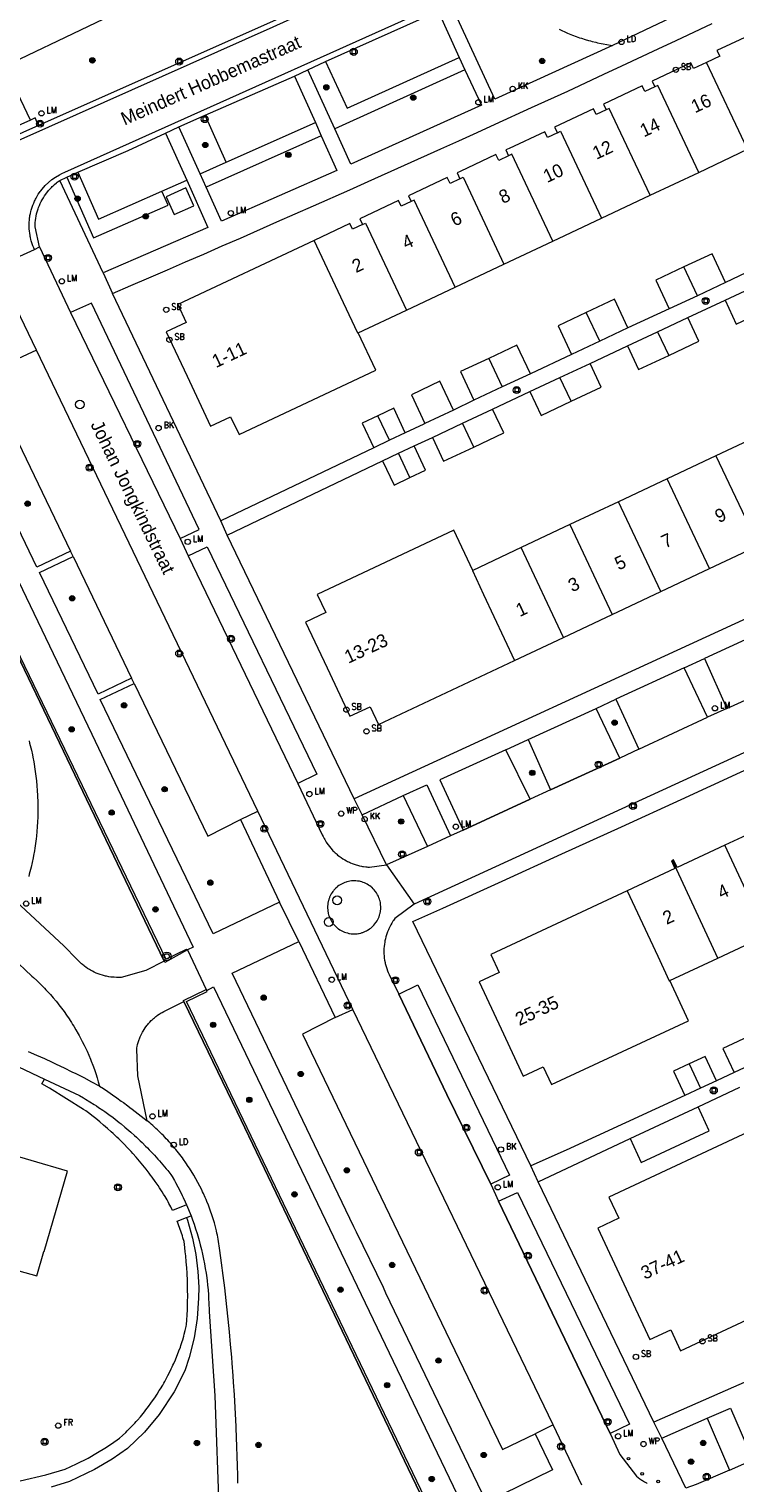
# Model space of a CAD drawing. Header units: metres. Extents: x 138165 to 154469, y 480134 to 494189.
# Tile 738 of 1056: x 145726 to 145793, y 487991 to 488129. Entities that reach past the tile are written whole.
import ezdxf

# ---------------------------------------------------------------- set-up
doc = ezdxf.new("R2010")
doc.units = ezdxf.units.M
doc.header["$LTSCALE"] = 0.001
doc.header["$MEASUREMENT"] = 0
for name, color, linetype, lineweight in [('Level 5', 7, 'Continuous', 0), ('TOP-L-terrein hoogteverschil grondkering', 7, 'Continuous', 0), ('TOP-L-topo objecten punt', 7, 'Continuous', 0), ('TOP-L-topo objecten vlak', 7, 'Continuous', 0), ('TOP-L-verharding molgoot', 7, 'Continuous', 0), ('TOP-T-topo huisnummering naamgeving', 7, 'Continuous', 0)]:
    doc.layers.add(name, color=color, linetype=linetype, lineweight=lineweight)
doc.styles.add('Style-INTL_ISO', font='INTL_ISO.shx')
doc.styles.add('Style-STANDARD', font='STANDARD.shx')

# ---------------------------------------------------------------- blocks, each defined once
blk = doc.blocks.new('24')
at = {"layer": 'TOP-L-topo objecten punt', "color": 7, "linetype": 'Continuous', "lineweight": 0}
for radius in [0.025, 0.0182, 0.0115, 0.005]:
    blk.add_circle((0, 0), radius, dxfattribs=at)
blk = doc.blocks.new('306')
at = {"layer": 'TOP-L-topo objecten punt', "color": 7, "linetype": 'Continuous', "lineweight": 0}
blk.add_circle((0, 0), 0.025, dxfattribs=at)
at = {"layer": 'TOP-L-topo objecten punt', "color": 7, "linetype": 'Continuous', "lineweight": 0, "style": 'Style-STANDARD'}
blk.add_text('FR', height=0.06, dxfattribs=at).set_placement((0.0483, 0))
blk = doc.blocks.new('39')
at = {"layer": 'TOP-L-topo objecten punt', "color": 7, "linetype": 'Continuous', "lineweight": 0}
for p, q in [((0.0175, 0.0175), (-0.0175, 0.0175)), ((-0.0175, 0.0175), (-0.0175, -0.0175)), ((0.0175, 0.0175), (0.0175, -0.0175)), ((0.0175, -0.0175), (-0.0175, -0.0175))]:
    blk.add_line(p, q, dxfattribs=at)
blk.add_circle((0, 0), 0.0332, dxfattribs=at)
blk = doc.blocks.new('72')
at = {"layer": 'TOP-L-topo objecten punt', "color": 7, "linetype": 'Continuous', "lineweight": 0}
blk.add_circle((0, 0), 0.025, dxfattribs=at)
at = {"layer": 'TOP-L-topo objecten punt', "color": 7, "linetype": 'Continuous', "lineweight": 0, "style": 'Style-STANDARD'}
blk.add_text('BK', height=0.06, dxfattribs=at).set_placement((0.0483, 0))
blk = doc.blocks.new('*U13')
at = {"layer": 'Level 5', "color": 7, "linetype": 'Continuous', "lineweight": 0}
blk.add_circle((0, 0), 0.0415, dxfattribs=at)
blk = doc.blocks.new('150')
at = {"layer": 'Level 5', "color": 7, "linetype": 'Continuous', "lineweight": 0}
blk.add_blockref('*U13', (0, 0), dxfattribs=at)
blk = doc.blocks.new('121')
at = {"layer": 'TOP-L-topo objecten punt', "color": 7, "linetype": 'Continuous', "lineweight": 0}
blk.add_circle((0, 0), 0.025, dxfattribs=at)
at = {"layer": 'TOP-L-topo objecten punt', "color": 7, "linetype": 'Continuous', "lineweight": 0, "style": 'Style-STANDARD'}
blk.add_text('LD', height=0.06, dxfattribs=at).set_placement((0.0483, 0))
blk = doc.blocks.new('73')
at = {"layer": 'TOP-L-topo objecten punt', "color": 7, "linetype": 'Continuous', "lineweight": 0}
blk.add_circle((0, 0), 0.025, dxfattribs=at)
at = {"layer": 'TOP-L-topo objecten punt', "color": 7, "linetype": 'Continuous', "lineweight": 0, "style": 'Style-STANDARD'}
blk.add_text('WP', height=0.06, dxfattribs=at).set_placement((0.0483, 0))
blk = doc.blocks.new('16')
at = {"layer": 'TOP-L-topo objecten punt', "color": 7, "linetype": 'Continuous', "lineweight": 0}
blk.add_circle((0, 0), 0.025, dxfattribs=at)
at = {"layer": 'TOP-L-topo objecten punt', "color": 7, "linetype": 'Continuous', "lineweight": 0, "style": 'Style-STANDARD'}
blk.add_text('LM', height=0.06, dxfattribs=at).set_placement((0.0483, 0))
blk = doc.blocks.new('10')
at = {"layer": 'TOP-L-topo objecten punt', "linetype": 'Continuous', "lineweight": 0}
blk.add_circle((0, 0), 0.0125, dxfattribs=at)
blk = doc.blocks.new('119')
at = {"layer": 'TOP-L-topo objecten punt', "color": 7, "linetype": 'Continuous', "lineweight": 0}
blk.add_circle((0, 0), 0.025, dxfattribs=at)
at = {"layer": 'TOP-L-topo objecten punt', "color": 7, "linetype": 'Continuous', "lineweight": 0, "style": 'Style-STANDARD'}
blk.add_text('KK', height=0.06, dxfattribs=at).set_placement((0.0483, 0))
blk = doc.blocks.new('175')
at = {"layer": 'TOP-L-topo objecten punt', "color": 7, "linetype": 'Continuous', "lineweight": 0}
blk.add_circle((0, 0), 0.025, dxfattribs=at)
at = {"layer": 'TOP-L-topo objecten punt', "color": 7, "linetype": 'Continuous', "lineweight": 0, "style": 'Style-STANDARD'}
blk.add_text('SB', height=0.06, dxfattribs=at).set_placement((0.0483, 0))
blk = doc.blocks.new('27')
at = {"layer": 'TOP-L-topo objecten punt', "color": 7, "linetype": 'Continuous', "lineweight": 0}
for radius in [0.0415, 0.025]:
    blk.add_circle((0, 0), radius, dxfattribs=at)

msp = doc.modelspace()

# ---------------------------------------------------------------- linework, layer by layer
at = {"layer": 'TOP-L-terrein hoogteverschil grondkering', "flags": 128}
for points in [[(145709.03, 488103.59), (145709.22, 488103.67), (145725.14, 488070.47), (145739.33, 488041), (145741.29, 488041.94), (145741.37, 488041.86)], [(145739.18, 488040.79), (145709.03, 488103.59)], [(145741.02, 488036.99), (145740.99, 488037.08), (145743.13, 488038.12)], [(145767.06, 487988.35), (145766.99, 487988.49), (145765, 487987.57), (145741.27, 488036.98), (145743.23, 488037.94), (145743.2, 488038.03)], [(145743.13, 488038.12), (145743.2, 488038.03)], [(145741.02, 488036.99), (145746.08, 488026.55), (145764.85, 487987.38)]]:
    msp.add_lwpolyline(points, dxfattribs=at)
at = {"layer": 'TOP-L-topo objecten vlak', "flags": 128}
for points in [[(145726.5, 488120.42), (145724.08, 488125.53), (145747.84, 488136.91)], [(145726.89, 488108.19), (145726.83, 488108.32), (145726.75, 488108.51), (145726.68, 488108.71), (145726.61, 488108.91), (145726.58, 488109.01), (145726.56, 488109.11), (145726.51, 488109.31), (145726.49, 488109.41), (145726.47, 488109.51), (145726.44, 488109.72), (145726.41, 488109.92), (145726.4, 488110.13), (145726.39, 488110.34), (145726.39, 488110.45), (145726.39, 488110.55), (145726.39, 488110.76), (145726.41, 488110.96), (145726.42, 488111.07), (145726.43, 488111.17), (145726.45, 488111.27), (145726.46, 488111.38), (145726.5, 488111.58), (145726.55, 488111.78), (145726.58, 488111.89), (145726.64, 488112.09), (145726.67, 488112.18), (145726.74, 488112.38), (145726.82, 488112.57), (145726.9, 488112.76), (145726.95, 488112.86), (145726.99, 488112.95), (145727.04, 488113.04), (145727.14, 488113.22), (145727.25, 488113.4), (145727.37, 488113.57), (145727.43, 488113.66), (145727.49, 488113.74), (145727.62, 488113.9), (145727.9, 488114.22), (145728.22, 488114.52), (145728.54, 488114.79), (145728.87, 488115.02), (145729.26, 488115.26), (145729.49, 488115.38), (145729.76, 488115.5), (145772.96, 488134.92)], [(145781.6, 488127.5), (145770.48, 488122.41), (145766.34, 488131.35)], [(145750.91, 488130.43), (145727.28, 488119.91)], [(145754.45, 488125.97), (145765.1, 488130.73)], [(145765.1, 488130.73), (145767.1, 488126.35)], [(145787.66, 488130.35), (145781.6, 488127.5)], [(145749.47, 488129.22), (145704.34, 488109.13)], [(145734.27, 488104.01), (145736, 488104.76), (145737.73, 488105.5), (145739.47, 488106.25), (145741.2, 488107), (145742.93, 488107.75), (145744.66, 488108.51), (145746.39, 488109.26), (145749.85, 488110.78), (145753.3, 488112.31), (145756.75, 488113.84), (145758.47, 488114.61), (145761.92, 488116.15), (145765.36, 488117.7), (145767.08, 488118.48), (145768.79, 488119.26), (145770.51, 488120.04), (145773.95, 488121.61), (145777.38, 488123.18), (145780.8, 488124.77), (145782.51, 488125.56), (145785.93, 488127.16), (145787.64, 488127.96), (145791.06, 488129.56)], [(145776.55, 488129.05), (145776.87, 488128.89), (145777.03, 488128.82), (145777.35, 488128.67), (145777.68, 488128.53), (145777.84, 488128.47), (145778.17, 488128.34), (145778.5, 488128.22), (145778.67, 488128.17), (145779.01, 488128.06), (145779.35, 488127.96), (145779.52, 488127.92), (145779.69, 488127.87), (145780.03, 488127.79), (145780.2, 488127.75), (145780.55, 488127.68), (145780.72, 488127.64), (145781.07, 488127.58), (145781.42, 488127.53), (145781.6, 488127.5)], [(145795.57, 488128.26), (145795.31, 488128.81), (145794.95, 488128.64), (145791.5, 488127.01), (145791.76, 488126.47), (145790.52, 488125.89)], [(145752.78, 488125.19), (145754.45, 488125.97)], [(145754.45, 488125.97), (145756.48, 488121.56), (145767.1, 488126.35)], [(145767.1, 488126.35), (145767.64, 488125.19)], [(145790.52, 488125.89), (145789.29, 488125.31), (145789.04, 488125.85), (145785.36, 488124.12), (145785.61, 488123.57)], [(145794.4, 488117.66), (145790.52, 488125.89)], [(145743.05, 488120.89), (145751.52, 488124.59)], [(145751.52, 488124.59), (145752.78, 488125.19)], [(145751.52, 488124.59), (145753.48, 488120.2)], [(145755.32, 488119.59), (145752.78, 488125.19)], [(145767.64, 488125.19), (145755.32, 488119.59)], [(145767.64, 488125.19), (145769.22, 488121.84), (145756.83, 488116.24), (145755.32, 488119.59)], [(145785.61, 488123.57), (145784.68, 488123.13), (145784.42, 488123.68), (145780.75, 488121.94), (145781, 488121.4)], [(145789.79, 488115.48), (145785.91, 488123.71), (145785.61, 488123.57)], [(145726.5, 488120.42), (145703.73, 488110.3)], [(145727.28, 488119.91), (145726.97, 488120.64), (145726.5, 488120.42)], [(145740.55, 488119.79), (145743.05, 488120.89)], [(145745.05, 488116.45), (145743.05, 488120.89)], [(145781, 488121.4), (145780.07, 488120.96), (145779.81, 488121.5), (145776.13, 488119.77), (145776.39, 488119.23)], [(145785.18, 488113.31), (145781.3, 488121.54), (145781, 488121.4)], [(145727.28, 488119.91), (145704.09, 488109.57)], [(145731, 488115.5), (145735.75, 488117.56), (145739.31, 488119.19)], [(145739.31, 488119.19), (145740.55, 488119.79)], [(145739.31, 488119.19), (145741.31, 488114.73)], [(145742.57, 488115.34), (145740.55, 488119.79)], [(145754.04, 488118.95), (145743.14, 488114.09)], [(145754.04, 488118.95), (145755.53, 488115.66), (145744.61, 488110.86), (145743.14, 488114.09)], [(145745.05, 488116.45), (145753.48, 488120.2)], [(145753.48, 488120.2), (145754.04, 488118.95)], [(145776.39, 488119.23), (145775.45, 488118.79), (145775.2, 488119.33), (145771.82, 488117.74), (145771.52, 488117.6), (145771.77, 488117.05)], [(145776.39, 488119.23), (145776.68, 488119.37), (145780.56, 488111.13)], [(145789.79, 488115.48), (145794.4, 488117.66)], [(145742.57, 488115.34), (145745.05, 488116.45)], [(145771.77, 488117.05), (145770.84, 488116.61), (145770.58, 488117.16), (145767.2, 488115.56), (145766.9, 488115.42), (145767.16, 488114.88)], [(145775.95, 488108.96), (145772.07, 488117.19), (145771.77, 488117.05)], [(145729.3, 488114.72), (145729.95, 488115.02)], [(145729.95, 488115.02), (145731, 488115.5)], [(145729.95, 488115.02), (145732.47, 488109.28), (145739.54, 488112.38), (145738.96, 488113.69)], [(145731, 488115.5), (145732.95, 488111.05), (145738.96, 488113.69)], [(145743.14, 488114.09), (145742.57, 488115.34)], [(145767.16, 488114.88), (145766.23, 488114.44), (145765.97, 488114.98), (145762.29, 488113.25), (145762.55, 488112.71)], [(145767.16, 488114.88), (145767.46, 488115.02), (145771.34, 488106.79)], [(145785.18, 488113.31), (145789.79, 488115.48)], [(145727.37, 488108.43), (145726.94, 488110.31), (145726.94, 488110.51), (145726.95, 488110.62), (145726.96, 488110.72), (145726.98, 488110.93), (145727.01, 488111.13), (145727.05, 488111.34), (145727.09, 488111.54), (145727.15, 488111.74), (145727.18, 488111.84), (145727.24, 488112.04), (145727.28, 488112.14), (145727.35, 488112.33), (145727.44, 488112.52), (145727.53, 488112.71), (145727.63, 488112.89), (145727.73, 488113.07), (145727.84, 488113.25), (145727.96, 488113.42), (145728.02, 488113.51), (145728.15, 488113.67), (145728.22, 488113.75), (145728.29, 488113.83), (145728.36, 488113.91), (145728.5, 488114.06), (145728.57, 488114.13), (145728.65, 488114.2), (145728.73, 488114.27), (145728.8, 488114.34), (145728.96, 488114.48), (145729.04, 488114.54), (145729.13, 488114.6), (145729.3, 488114.72)], [(145733.39, 488105.96), (145729.3, 488114.72)], [(145741.31, 488114.73), (145743.31, 488110.26), (145733.39, 488105.96)], [(145738.96, 488113.69), (145741.31, 488114.73)], [(145739.35, 488113.17), (145740.1, 488111.48), (145741.98, 488112.31), (145741.23, 488114), (145739.35, 488113.17)], [(145762.55, 488112.71), (145761.61, 488112.27), (145761.36, 488112.81), (145757.68, 488111.07), (145757.93, 488110.53)], [(145766.72, 488104.61), (145762.84, 488112.84), (145762.55, 488112.71)], [(145780.56, 488111.13), (145785.18, 488113.31)], [(145757.93, 488110.53), (145758.23, 488110.67), (145762.11, 488102.44)], [(145775.95, 488108.96), (145780.56, 488111.13)], [(145757.93, 488110.53), (145757, 488110.09), (145756.74, 488110.63), (145753.36, 488109.04)], [(145723.77, 488106.76), (145726.89, 488108.19)], [(145726.89, 488108.19), (145727.37, 488108.43)], [(145727.37, 488108.43), (145730.3, 488102.22)], [(145753.36, 488109.04), (145740.46, 488102.96), (145741.26, 488101.27), (145739.36, 488100.38), (145741.33, 488096.2), (145743.57, 488091.46), (145745.46, 488092.35), (145746.26, 488090.66), (145759.2, 488096.76), (145757.54, 488100.29)], [(145757.54, 488100.29), (145757.5, 488100.27), (145756.15, 488103.13), (145753.36, 488109.04)], [(145771.34, 488106.79), (145775.95, 488108.96)], [(145727.07, 488098.65), (145723.25, 488106.55)], [(145766.72, 488104.61), (145771.34, 488106.79)], [(145792.32, 488105.06), (145791.05, 488107.77), (145788.38, 488106.52)], [(145796.21, 488106.9), (145792.32, 488105.06)], [(145730.31, 488079.62), (145727.12, 488078.11), (145713.8, 488105.83)], [(145733.39, 488105.96), (145734.27, 488104.01)], [(145788.38, 488106.52), (145785.7, 488105.26), (145786.98, 488102.55)], [(145789.65, 488103.8), (145788.38, 488106.52)], [(145711.85, 488104.96), (145732.33, 488062.28), (145741.9, 488042.13), (145741.37, 488041.86)], [(145744.53, 488082.48), (145734.27, 488104.01)], [(145762.11, 488102.44), (145766.72, 488104.61)], [(145789.65, 488103.8), (145786.98, 488102.55)], [(145792.32, 488105.06), (145789.65, 488103.8)], [(145792.27, 488103.37), (145795.12, 488104.71)], [(145709.01, 488103.66), (145709.03, 488103.59), (145739.18, 488040.79)], [(145740.67, 488080.8), (145742.48, 488081.66), (145732.3, 488103.09), (145730.3, 488102.22)], [(145856.38, 488102.7), (145853.05, 488101.07), (145848.88, 488099.04), (145846.79, 488098.02), (145844.7, 488097.01), (145840.52, 488094.99), (145836.35, 488092.98), (145832.16, 488090.98), (145830.07, 488089.98), (145825.88, 488087.98), (145823.78, 488086.99), (145819.59, 488085.01), (145815.39, 488083.03), (145813.29, 488082.05), (145809.09, 488080.08), (145804.88, 488078.12), (145802.78, 488077.15), (145798.57, 488075.2), (145794.35, 488073.26), (145757.14, 488056.16)], [(145757.54, 488100.29), (145762.11, 488102.44)], [(145783.08, 488100.75), (145781.8, 488103.47), (145779.13, 488102.21)], [(145786.98, 488102.55), (145783.08, 488100.75)], [(145788.73, 488101.73), (145792.27, 488103.37)], [(145792.27, 488103.37), (145793.33, 488101.11), (145796.18, 488102.45)], [(145730.3, 488102.22), (145740.67, 488080.8)], [(145779.13, 488102.21), (145776.46, 488100.96), (145777.73, 488098.24)], [(145780.4, 488099.5), (145779.13, 488102.21)], [(145785.88, 488100.39), (145788.73, 488101.73)], [(145786.94, 488098.15), (145789.79, 488099.49), (145788.73, 488101.73)], [(145783.08, 488100.75), (145780.4, 488099.5)], [(145783.03, 488099.05), (145785.88, 488100.39)], [(145785.88, 488100.39), (145786.94, 488098.15)], [(145727.07, 488098.65), (145725.33, 488097.84)], [(145748.03, 488055), (145727.07, 488098.65)], [(145773.85, 488096.39), (145772.57, 488099.13), (145769.9, 488097.87)], [(145780.4, 488099.5), (145777.73, 488098.24)], [(145779.5, 488097.39), (145783.03, 488099.05)], [(145783.03, 488099.05), (145784.08, 488096.81), (145786.94, 488098.15)], [(145769.9, 488097.87), (145767.23, 488096.62), (145768.5, 488093.9)], [(145769.9, 488097.87), (145771.17, 488095.16)], [(145777.73, 488098.24), (145773.85, 488096.39)], [(145776.64, 488096.06), (145779.5, 488097.39)], [(145777.7, 488093.81), (145780.55, 488095.15), (145779.5, 488097.39)], [(145723.17, 488096.76), (145722.25, 488096.3), (145730.31, 488079.62)], [(145766.57, 488092.97), (145765.28, 488095.7), (145762.57, 488094.43), (145763.85, 488091.69)], [(145773.85, 488096.39), (145771.17, 488095.16)], [(145773.79, 488094.73), (145776.64, 488096.06)], [(145777.7, 488093.81), (145776.64, 488096.06)], [(145771.17, 488095.16), (145768.5, 488093.9)], [(145770.26, 488093.06), (145773.79, 488094.73)], [(145773.79, 488094.73), (145774.85, 488092.47), (145777.7, 488093.81)], [(145761.99, 488090.83), (145760.91, 488093.14), (145759.41, 488092.44)], [(145766.57, 488092.97), (145763.85, 488091.69)], [(145768.5, 488093.9), (145766.57, 488092.97)], [(145767.41, 488091.72), (145770.26, 488093.06)], [(145768.47, 488089.47), (145771.32, 488090.81), (145770.26, 488093.06)], [(145759.41, 488092.44), (145757.92, 488091.74), (145759.01, 488089.41)], [(145760.5, 488090.12), (145759.41, 488092.44)], [(145763.85, 488091.69), (145763.76, 488091.65), (145761.99, 488090.83)], [(145764.56, 488090.39), (145767.41, 488091.72)], [(145768.47, 488089.47), (145767.41, 488091.72)], [(145760.5, 488090.12), (145759.01, 488089.41)], [(145761.99, 488090.83), (145760.5, 488090.12)], [(145762.84, 488089.58), (145764.56, 488090.39)], [(145764.56, 488090.39), (145765.62, 488088.13), (145768.47, 488089.47)], [(145796.02, 488090.83), (145791.41, 488088.65)], [(145759.01, 488089.41), (145744.53, 488082.48)], [(145759.85, 488088.18), (145761.35, 488088.88)], [(145761.35, 488088.88), (145762.84, 488089.58)], [(145762.43, 488086.58), (145761.35, 488088.88)], [(145762.43, 488086.58), (145763.92, 488087.28), (145762.84, 488089.58)], [(145791.41, 488088.65), (145786.8, 488086.48)], [(145791.41, 488088.65), (145795.42, 488080.15)], [(145745.14, 488081.14), (145759.85, 488088.18)], [(145759.85, 488088.18), (145760.93, 488085.88), (145762.43, 488086.58)], [(145853.02, 488088.27), (145850.57, 488087.09), (145845.94, 488084.86), (145843.63, 488083.76), (145838.99, 488081.54), (145836.68, 488080.44), (145832.04, 488078.23), (145829.72, 488077.14), (145825.07, 488074.94), (145820.42, 488072.76), (145815.77, 488070.58), (145811.12, 488068.41), (145806.46, 488066.25), (145799.47, 488063.02), (145797.14, 488061.94), (145762.84, 488046.2)], [(145786.8, 488086.48), (145782.18, 488084.3)], [(145790.8, 488077.97), (145786.8, 488086.48)], [(145773.87, 488021.41), (145762.72, 488044.55), (145765.54, 488045.82), (145771.18, 488048.38), (145776.83, 488050.95), (145782.46, 488053.53), (145788.1, 488056.11), (145790.91, 488057.4), (145793.73, 488058.7), (145799.36, 488061.29), (145804.98, 488063.9), (145810.6, 488066.51), (145816.22, 488069.13), (145819.02, 488070.44), (145825.21, 488073.34), (145850.17, 488085.27)], [(145782.18, 488084.3), (145777.57, 488082.13)], [(145786.19, 488075.8), (145782.18, 488084.3)], [(145745.14, 488081.14), (145744.53, 488082.48)], [(145777.57, 488082.13), (145772.96, 488079.95)], [(145777.57, 488082.13), (145781.58, 488073.63)], [(145740.67, 488080.8), (145741.43, 488079.18)], [(145757.14, 488056.16), (145745.14, 488081.14)], [(145768.39, 488077.8), (145766.6, 488081.6), (145753.66, 488075.5), (145754.46, 488073.81), (145752.56, 488072.91), (145754.61, 488068.56), (145756.76, 488063.99), (145758.66, 488064.89), (145759.46, 488063.2), (145772.35, 488069.28)], [(145736.08, 488067.6), (145732.91, 488066.09), (145727.37, 488077.61), (145730.55, 488079.1)], [(145730.55, 488079.1), (145730.31, 488079.62)], [(145730.55, 488079.1), (145736.08, 488067.6)], [(145741.43, 488079.18), (145743.24, 488080.04), (145753.62, 488058.5), (145751.83, 488057.63)], [(145741.43, 488079.18), (145751.83, 488057.63)], [(145772.96, 488079.95), (145768.39, 488077.8)], [(145776.97, 488071.45), (145772.96, 488079.95)], [(145790.8, 488077.97), (145795.42, 488080.15)], [(145768.39, 488077.8), (145768.35, 488077.78), (145769.41, 488075.52), (145772.35, 488069.28)], [(145786.19, 488075.8), (145790.8, 488077.97)], [(145781.58, 488073.63), (145786.19, 488075.8)], [(145776.97, 488071.45), (145781.58, 488073.63)], [(145798.9, 488073.39), (145790.32, 488069.44)], [(145772.35, 488069.28), (145776.97, 488071.45)], [(145788.41, 488068.56), (145790.32, 488069.44)], [(145790.32, 488069.44), (145792.44, 488064.72)], [(145788.41, 488068.56), (145781.94, 488065.59)], [(145790.61, 488063.89), (145788.41, 488068.56)], [(145792.44, 488064.72), (145801.06, 488068.63)], [(145750.08, 488046.4), (145743.81, 488043.39), (145733.11, 488065.57), (145736.34, 488067.08)], [(145736.34, 488067.08), (145736.08, 488067.6)], [(145736.34, 488067.08), (145743.29, 488052.63), (145746.38, 488054.2)], [(145780.08, 488064.73), (145781.94, 488065.59)], [(145781.94, 488065.59), (145784.12, 488060.86)], [(145773.63, 488061.8), (145780.08, 488064.73)], [(145782.3, 488060.02), (145780.08, 488064.73)], [(145784.12, 488060.86), (145790.61, 488063.89)], [(145792.44, 488064.72), (145790.61, 488063.89)], [(145726.38, 488061.67), (145726.43, 488061.45), (145726.49, 488061.22), (145726.6, 488060.78), (145726.69, 488060.34), (145726.74, 488060.11), (145726.82, 488059.67), (145726.86, 488059.44), (145726.93, 488058.99), (145727, 488058.54), (145727.03, 488058.31), (145727.08, 488057.86), (145727.12, 488057.41), (145727.16, 488056.95), (145727.18, 488056.5), (145727.19, 488056.27), (145727.2, 488056.04), (145727.21, 488055.58), (145727.21, 488055.13), (145727.21, 488054.89), (145727.2, 488054.44), (145727.18, 488053.99), (145727.15, 488053.53), (145727.11, 488053.08), (145727.07, 488052.63), (145727.04, 488052.39), (145726.98, 488051.94), (145726.92, 488051.49), (145726.88, 488051.26), (145726.8, 488050.82), (145726.76, 488050.59), (145726.67, 488050.15), (145726.57, 488049.7), (145726.52, 488049.48), (145726.4, 488049.04), (145726.35, 488048.82)], [(145771.53, 488060.81), (145773.63, 488061.8)], [(145773.63, 488061.8), (145775.73, 488057.02)], [(145771.53, 488060.81), (145765.26, 488057.96), (145767.46, 488053.19)], [(145773.83, 488056.15), (145771.53, 488060.81)], [(145782.3, 488060.02), (145775.73, 488057.02)], [(145784.12, 488060.86), (145782.3, 488060.02)], [(145751.83, 488057.63), (145754.14, 488052.77), (145754.23, 488052.59), (145754.32, 488052.41), (145754.37, 488052.32), (145754.47, 488052.14), (145754.52, 488052.06), (145754.58, 488051.97), (145754.69, 488051.81), (145754.82, 488051.65), (145754.94, 488051.49), (145755.08, 488051.34), (145755.15, 488051.26), (145755.22, 488051.19), (145755.29, 488051.12), (145755.36, 488051.05), (145755.44, 488050.98), (145755.51, 488050.92), (145755.59, 488050.85), (145755.75, 488050.73), (145755.83, 488050.67), (145755.91, 488050.61), (145756.08, 488050.5), (145756.26, 488050.39), (145756.43, 488050.29), (145756.52, 488050.25), (145756.7, 488050.16), (145756.8, 488050.12), (145756.98, 488050.04), (145757.17, 488049.97), (145757.36, 488049.91), (145757.46, 488049.89), (145757.66, 488049.83), (145757.86, 488049.79), (145757.95, 488049.77), (145758.05, 488049.76), (145758.25, 488049.73), (145758.35, 488049.72), (145758.45, 488049.71), (145758.61, 488049.7), (145760.21, 488049.92)], [(145761.81, 488056.49), (145764.03, 488057.49), (145766.27, 488052.68)], [(145775.73, 488057.02), (145773.83, 488056.15)], [(145757.9, 488054.67), (145757.14, 488056.16)], [(145757.9, 488054.67), (145761.81, 488056.49)], [(145761.81, 488056.49), (145764.1, 488051.67)], [(145773.83, 488056.15), (145767.46, 488053.19)], [(145746.38, 488054.2), (145748.03, 488055)], [(145757.04, 488036.23), (145748.03, 488055)], [(145760.21, 488049.92), (145757.9, 488054.67)], [(145796.54, 488054.66), (145796.43, 488054.61), (145796.77, 488053.88), (145792.25, 488051.77)], [(145746.38, 488054.2), (145750.08, 488046.4)], [(145767.46, 488053.19), (145766.27, 488052.68)], [(145764.1, 488051.67), (145760.21, 488049.92)], [(145766.27, 488052.68), (145764.1, 488051.67)], [(145792.25, 488051.77), (145787.73, 488049.67), (145787.39, 488050.39), (145787.29, 488050.34)], [(145796.23, 488043.26), (145792.25, 488051.77)], [(145787.29, 488050.34), (145787.19, 488050.29), (145787.52, 488049.57), (145783.01, 488047.46)], [(145791.6, 488041.1), (145787.29, 488050.34)], [(145760.21, 488049.92), (145762.84, 488046.2)], [(145756.72, 488043.42), (145756.86, 488043.4), (145756.93, 488043.39), (145757, 488043.39), (145757.14, 488043.38), (145757.21, 488043.39), (145757.36, 488043.39), (145757.43, 488043.4), (145757.57, 488043.42), (145757.64, 488043.43), (145757.78, 488043.46), (145757.91, 488043.5), (145757.98, 488043.52), (145758.11, 488043.57), (145758.24, 488043.63), (145758.31, 488043.66), (145758.43, 488043.73), (145758.49, 488043.77), (145758.61, 488043.85), (145758.72, 488043.93), (145758.83, 488044.02), (145758.88, 488044.07), (145758.98, 488044.17), (145759.03, 488044.22), (145759.12, 488044.33), (145759.21, 488044.45), (145759.25, 488044.5), (145759.33, 488044.62), (145759.36, 488044.69), (145759.42, 488044.81), (145759.48, 488044.94), (145759.51, 488045.01), (145759.56, 488045.14), (145759.6, 488045.28), (145759.61, 488045.35), (145759.64, 488045.49), (145759.66, 488045.63), (145759.67, 488045.7), (145759.67, 488045.77), (145759.67, 488045.91), (145759.67, 488045.98), (145759.66, 488046.12), (145759.66, 488046.19), (145759.64, 488046.34), (145759.61, 488046.47), (145759.59, 488046.54), (145759.55, 488046.68), (145759.5, 488046.81), (145759.45, 488046.94), (145759.38, 488047.09), (145759.31, 488047.21), (145759.27, 488047.27), (145759.19, 488047.39), (145759.15, 488047.44), (145759.05, 488047.55), (145759.01, 488047.6), (145758.96, 488047.66), (145758.86, 488047.76), (145758.8, 488047.8), (145758.75, 488047.85), (145758.64, 488047.93), (145758.52, 488048.01), (145758.4, 488048.09), (145758.33, 488048.12), (145758.27, 488048.15), (145758.14, 488048.21), (145758.01, 488048.26), (145757.94, 488048.29), (145757.88, 488048.31), (145757.74, 488048.34), (145757.67, 488048.36), (145757.53, 488048.38), (145757.46, 488048.39), (145757.32, 488048.41), (145757.25, 488048.41), (145757.1, 488048.41), (145756.96, 488048.4), (145756.89, 488048.4), (145756.75, 488048.38), (145756.61, 488048.35), (145756.47, 488048.32), (145756.4, 488048.29), (145756.27, 488048.25), (145756.2, 488048.22), (145756.08, 488048.16), (145755.95, 488048.1), (145755.89, 488048.07), (145755.83, 488048.03), (145755.71, 488047.95), (145755.59, 488047.86), (145755.54, 488047.82), (145755.43, 488047.72), (145755.38, 488047.68), (145755.28, 488047.57), (145755.24, 488047.52), (145755.19, 488047.47), (145755.15, 488047.41), (145755.07, 488047.29), (145754.99, 488047.17), (145754.92, 488047.05), (145754.86, 488046.92), (145754.83, 488046.86), (145754.81, 488046.79), (145754.76, 488046.66), (145754.72, 488046.52), (145754.7, 488046.45), (145754.69, 488046.38), (145754.67, 488046.31), (145754.67, 488046.24), (145754.65, 488046.1), (145754.64, 488046.03), (145754.64, 488045.89), (145754.64, 488045.82), (145754.65, 488045.67), (145754.67, 488045.53), (145754.69, 488045.39), (145754.7, 488045.32), (145754.74, 488045.19), (145754.76, 488045.12), (145754.82, 488044.96), (145754.84, 488044.9), (145754.9, 488044.77), (145754.97, 488044.64), (145755.05, 488044.52), (145755.13, 488044.41), (145755.17, 488044.35), (145755.26, 488044.24), (145755.31, 488044.19), (145755.36, 488044.14), (145755.41, 488044.09), (145755.51, 488043.99), (145755.62, 488043.9), (145755.68, 488043.86), (145755.8, 488043.78), (145755.86, 488043.74), (145755.98, 488043.67), (145756.05, 488043.64), (145756.18, 488043.58), (145756.24, 488043.56), (145756.38, 488043.51), (145756.51, 488043.47), (145756.65, 488043.43), (145756.72, 488043.42)], [(145783.01, 488047.46), (145770.09, 488041.43), (145770.88, 488039.74), (145768.98, 488038.85), (145771.06, 488034.4), (145773.15, 488029.92), (145775.05, 488030.8), (145775.84, 488029.11), (145788.8, 488035.16), (145787.03, 488038.96)], [(145783.01, 488047.46), (145785.9, 488041.26), (145786.98, 488038.94), (145787.03, 488038.96)], [(145739.18, 488040.79), (145737.42, 488039.92), (145735.09, 488039.26), (145734.84, 488039.25), (145734.74, 488039.26), (145734.64, 488039.26), (145734.43, 488039.27), (145734.33, 488039.28), (145734.12, 488039.3), (145733.92, 488039.33), (145733.72, 488039.37), (145733.62, 488039.39), (145733.42, 488039.44), (145733.32, 488039.47), (145733.12, 488039.53), (145733.03, 488039.57), (145732.93, 488039.6), (145732.74, 488039.68), (145732.55, 488039.76), (145732.37, 488039.85), (145732.19, 488039.95), (145732.1, 488040.01), (145731.92, 488040.11), (145731.75, 488040.23), (145731.67, 488040.29), (145731.59, 488040.35), (145731.43, 488040.48), (145731.35, 488040.55), (145731.2, 488040.68), (145731.12, 488040.76), (145730.98, 488040.9), (145730.91, 488040.98), (145729.66, 488042.26), (145725.17, 488046.44)], [(145751.91, 488042.66), (145750.08, 488046.4)], [(145762.84, 488046.2), (145761.01, 488044.83), (145760.89, 488044.66), (145760.83, 488044.58), (145760.73, 488044.41), (145760.62, 488044.23), (145760.53, 488044.05), (145760.44, 488043.87), (145760.4, 488043.78), (145760.32, 488043.59), (145760.25, 488043.4), (145760.19, 488043.2), (145760.16, 488043.1), (145760.11, 488042.91), (145760.07, 488042.71), (145760.05, 488042.61), (145760.02, 488042.41), (145760, 488042.2), (145759.98, 488042), (145759.98, 488041.9), (145759.98, 488041.7), (145759.98, 488041.49), (145759.99, 488041.29), (145760.01, 488041.09), (145760.04, 488040.89), (145760.08, 488040.68), (145760.1, 488040.59), (145760.15, 488040.39), (145760.18, 488040.29), (145760.24, 488040.1), (145760.3, 488039.9), (145760.38, 488039.72), (145760.46, 488039.53), (145761.37, 488037.68)], [(145791.6, 488041.1), (145796.23, 488043.26)], [(145722.88, 488042.93), (145726.64, 488039.39), (145726.8, 488039.24), (145727.11, 488038.96), (145727.4, 488038.68), (145727.55, 488038.53), (145727.84, 488038.24), (145727.98, 488038.09), (145728.12, 488037.93), (145728.4, 488037.63), (145728.67, 488037.32), (145728.93, 488037), (145729.06, 488036.84), (145729.19, 488036.68), (145729.45, 488036.35), (145729.57, 488036.19), (145729.69, 488036.02), (145729.93, 488035.68), (145730.16, 488035.34), (145730.28, 488035.17), (145730.39, 488035), (145730.5, 488034.82), (145730.61, 488034.65), (145730.82, 488034.29), (145731.03, 488033.93), (145731.13, 488033.76), (145731.23, 488033.57), (145731.42, 488033.21), (145731.6, 488032.84), (145731.78, 488032.47), (145731.87, 488032.28), (145732.03, 488031.9), (145732.19, 488031.52), (145732.27, 488031.33), (145732.42, 488030.94), (145732.56, 488030.55), (145732.69, 488030.16), (145732.82, 488029.77), (145732.93, 488029.37), (145733.04, 488028.98)], [(145741.37, 488041.86), (145739.24, 488040.69), (145739.18, 488040.79)], [(145741.37, 488041.86), (145743.13, 488038.12)], [(145774.3, 487996.06), (145775.93, 487992.63), (145769.68, 487989.59), (145760.15, 488009.36), (145759.93, 488009.9), (145757.37, 488015.14), (145757.11, 488015.66), (145745.6, 488039.66), (145751.91, 488042.66)], [(145751.91, 488042.66), (145755.35, 488035.47)], [(145787.03, 488038.96), (145791.6, 488041.1)], [(145741.02, 488036.99), (145740.99, 488037.08), (145743.13, 488038.12)], [(145743.13, 488038.12), (145743.2, 488038.03), (145743.83, 488038.36), (145767.67, 487988.73), (145767.06, 487988.35), (145764.88, 487987.27)], [(145761.37, 488037.68), (145763.18, 488038.55), (145771.85, 488020.55), (145770.08, 488019.69)], [(145875.51, 488038.52), (145851.52, 488027.05), (145825.55, 488014.96), (145824.65, 488014.55), (145821.08, 488012.93), (145817.51, 488011.31), (145815.72, 488010.51), (145812.14, 488008.9), (145808.57, 488007.31), (145806.77, 488006.51), (145803.19, 488004.92), (145785.52, 487997.15)], [(145737.57, 488025.68), (145736.68, 488029.96), (145736.57, 488032.46), (145736.59, 488032.61), (145736.61, 488032.71), (145736.65, 488032.9), (145736.71, 488033.09), (145736.77, 488033.28), (145736.8, 488033.37), (145736.83, 488033.46), (145736.9, 488033.64), (145736.99, 488033.82), (145737.07, 488034), (145737.12, 488034.09), (145737.17, 488034.17), (145737.27, 488034.34), (145737.38, 488034.5), (145737.44, 488034.58), (145737.56, 488034.74), (145737.62, 488034.82), (145737.68, 488034.89), (145737.75, 488034.97), (145737.81, 488035.04), (145737.95, 488035.18), (145738.02, 488035.25), (145738.09, 488035.31), (145738.17, 488035.38), (145738.24, 488035.44), (145738.39, 488035.57), (145738.47, 488035.63), (145738.55, 488035.68), (145738.71, 488035.79), (145738.88, 488035.9), (145738.97, 488035.95), (145739.14, 488036.04), (145741.02, 488036.99)], [(145764.85, 487987.38), (145746.08, 488026.55), (145741.02, 488036.99)], [(145761.37, 488037.68), (145765.92, 488028.19), (145770.08, 488019.69)], [(145755.35, 488035.47), (145752.27, 488033.89), (145771.2, 487994.57), (145774.3, 487996.06)], [(145755.35, 488035.47), (145757.04, 488036.23)], [(145775.98, 487996.89), (145757.04, 488036.23)], [(145796.02, 488031.61), (145794.97, 488033.88), (145792.07, 488032.53), (145793.13, 488030.26)], [(145733.04, 488028.98), (145732.31, 488029.36), (145731.58, 488029.74), (145731.21, 488029.93), (145730.84, 488030.12), (145730.47, 488030.3), (145729.73, 488030.67), (145728.98, 488031.02), (145728.61, 488031.2), (145727.86, 488031.54), (145727.1, 488031.88), (145726.34, 488032.21)], [(145788.88, 488031.08), (145787.39, 488030.38), (145788.46, 488028.09)], [(145791.45, 488029.48), (145790.38, 488031.78), (145788.88, 488031.08)], [(145788.88, 488031.08), (145789.95, 488028.79)], [(145796.02, 488031.61), (145793.13, 488030.26)], [(145725.39, 488030.79), (145727.85, 488029.62)], [(145741.28, 488017.73), (145739.96, 488017.21), (145739.79, 488017.54), (145739.62, 488017.87), (145739.54, 488018.03), (145739.45, 488018.19), (145739.26, 488018.51), (145739.12, 488018.74), (145738.99, 488018.95), (145738.86, 488019.15), (145738.72, 488019.35), (145738.59, 488019.55), (145738.31, 488019.95), (145738.03, 488020.34), (145737.89, 488020.53), (145737.74, 488020.73), (145737.45, 488021.11), (145737.3, 488021.3), (145736.99, 488021.67), (145736.84, 488021.86), (145736.68, 488022.04), (145736.52, 488022.23), (145736.2, 488022.59), (145736.04, 488022.77), (145735.88, 488022.94), (145735.71, 488023.12), (145735.38, 488023.47), (145735.21, 488023.64), (145734.87, 488023.98), (145734.69, 488024.15), (145734.34, 488024.48), (145734.16, 488024.64), (145733.8, 488024.97), (145733.62, 488025.12), (145733.44, 488025.28), (145733.07, 488025.59), (145732.7, 488025.9), (145732.32, 488026.2), (145732.12, 488026.34), (145731.74, 488026.63), (145731.54, 488026.77), (145728.32, 488028.79), (145727.59, 488029.19), (145727.85, 488029.62)], [(145727.85, 488029.62), (145731.15, 488028.08), (145731.53, 488027.86), (145731.73, 488027.73), (145732.14, 488027.48), (145732.55, 488027.23), (145732.75, 488027.1), (145732.95, 488026.96), (145733.35, 488026.69), (145733.55, 488026.56), (145733.94, 488026.27), (145734.33, 488025.99), (145734.71, 488025.69), (145734.9, 488025.54), (145735.09, 488025.39), (145735.46, 488025.09), (145735.64, 488024.93), (145735.83, 488024.78), (145736.01, 488024.62), (145736.37, 488024.3), (145736.55, 488024.13), (145736.72, 488023.97), (145736.9, 488023.8), (145737.07, 488023.64), (145737.41, 488023.3), (145737.58, 488023.13), (145737.75, 488022.95), (145737.92, 488022.78), (145738.24, 488022.43), (145738.57, 488022.07), (145738.73, 488021.89), (145739.04, 488021.52), (145739.35, 488021.15), (145739.5, 488020.97), (145739.8, 488020.59), (145739.94, 488020.4), (145740.14, 488020.05), (145740.25, 488019.85), (145740.46, 488019.45), (145740.67, 488019.04), (145740.87, 488018.63), (145740.97, 488018.43), (145741.16, 488018.01), (145741.28, 488017.73)], [(145791.45, 488029.48), (145789.95, 488028.79)], [(145793.13, 488030.26), (145791.45, 488029.48)], [(145733.04, 488028.98), (145733.42, 488028.74), (145733.85, 488028.45), (145734.06, 488028.31), (145734.27, 488028.16), (145734.7, 488027.87), (145735.11, 488027.56), (145735.32, 488027.41), (145735.73, 488027.1), (145735.93, 488026.94), (145736.13, 488026.78), (145737.57, 488025.68)], [(145788.46, 488028.09), (145777.22, 488022.9), (145773.87, 488021.41)], [(145789.95, 488028.79), (145788.46, 488028.09)], [(145789.72, 488027.02), (145793.68, 488028.86)], [(145783.28, 488024.02), (145784.34, 488021.74), (145790.78, 488024.75), (145789.72, 488027.02)], [(145783.28, 488024.02), (145789.72, 488027.02)], [(145746.14, 487991.39), (145746.13, 487991.98), (145746.11, 487993.18), (145746.09, 487993.78), (145746.05, 487994.97), (145746.03, 487995.57), (145745.98, 487996.76), (145745.95, 487997.36), (145745.89, 487998.55), (145745.86, 487999.15), (145745.82, 487999.75), (145745.74, 488000.94), (145745.7, 488001.54), (145745.61, 488002.73), (145745.56, 488003.32), (145745.46, 488004.52), (145745.35, 488005.71), (145745.23, 488006.9), (145745.11, 488008.08), (145745.04, 488008.68), (145744.9, 488009.86), (145744.76, 488011.05), (145744.6, 488012.24), (145744.44, 488013.42), (145744.29, 488014.48), (145744.21, 488014.87), (145744.16, 488015.06), (145744.12, 488015.26), (145744.02, 488015.64), (145743.92, 488016.02), (145743.8, 488016.4), (145743.68, 488016.77), (145743.56, 488017.14), (145743.49, 488017.33), (145743.35, 488017.7), (145743.2, 488018.06), (145743.13, 488018.25), (145743.05, 488018.43), (145742.89, 488018.79), (145742.8, 488018.97), (145742.72, 488019.14), (145742.54, 488019.5), (145742.36, 488019.85), (145742.17, 488020.19), (145741.97, 488020.53), (145741.87, 488020.7), (145741.67, 488021.04), (145741.56, 488021.2), (145741.45, 488021.37), (145741.23, 488021.7), (145741, 488022.02), (145740.89, 488022.18), (145740.65, 488022.49), (145740.53, 488022.65), (145740.41, 488022.8), (145740.28, 488022.96), (145740.16, 488023.11), (145740.03, 488023.26), (145739.9, 488023.41), (145739.77, 488023.56), (145739.64, 488023.7), (145739.51, 488023.85), (145739.37, 488023.99), (145739.1, 488024.28), (145738.96, 488024.42), (145738.82, 488024.56), (145738.54, 488024.83), (145738.39, 488024.96), (145738.25, 488025.1), (145738.1, 488025.23), (145737.95, 488025.36), (145737.8, 488025.48), (145737.57, 488025.68)], [(145774.57, 488019.92), (145783.28, 488024.02)], [(145798.37, 488018.81), (145795.45, 488025.07), (145781.27, 488018.45), (145782.2, 488016.46), (145780.21, 488015.53), (145785.14, 488004.97), (145787.13, 488005.9), (145788.06, 488003.91), (145802.17, 488010.49)], [(145727.77, 488013.31), (145727.82, 488013.3), (145730.03, 488020.92), (145723.12, 488022.93)], [(145774.57, 488019.92), (145773.87, 488021.41)], [(145785.52, 487997.15), (145774.57, 488019.92)], [(145770.08, 488019.69), (145770.83, 488018.08)], [(145770.83, 488018.08), (145772.63, 488018.9), (145783.21, 487996.96), (145781.4, 487996.08)], [(145741.28, 488017.73), (145741.71, 488016.68)], [(145770.83, 488018.08), (145781.4, 487996.08)], [(145725.54, 487991.61), (145727.95, 487992.16), (145729.78, 487992.72), (145730.87, 487993.2), (145731.98, 487993.76), (145732.86, 487994.27), (145733.56, 487994.69), (145734.17, 487995.09), (145734.93, 487995.63), (145735.23, 487995.9), (145735.53, 487996.18), (145735.67, 487996.33), (145735.96, 487996.62), (145736.24, 487996.91), (145736.38, 487997.06), (145736.52, 487997.21), (145736.65, 487997.36), (145736.92, 487997.67), (145737.05, 487997.83), (145737.31, 487998.15), (145737.43, 487998.31), (145737.68, 487998.63), (145737.92, 487998.96), (145738.16, 487999.29), (145738.27, 487999.46), (145738.5, 487999.8), (145738.71, 488000.14), (145738.82, 488000.32), (145739.03, 488000.67), (145739.13, 488000.84), (145739.23, 488001.02), (145739.33, 488001.2), (145739.52, 488001.56), (145739.7, 488001.93), (145739.84, 488002.21), (145739.92, 488002.38), (145740, 488002.54), (145740.08, 488002.71), (145740.23, 488003.05), (145740.37, 488003.39), (145740.44, 488003.56), (145740.57, 488003.91), (145740.7, 488004.25), (145740.76, 488004.43), (145740.87, 488004.78), (145740.92, 488004.96), (145741.03, 488005.31), (145741.07, 488005.49), (145741.16, 488005.85), (145741.25, 488006.21), (145741.28, 488006.39), (145741.31, 488006.81), (145741.35, 488007.32), (145741.37, 488007.79), (145741.39, 488008.47), (145741.4, 488009.18), (145741.39, 488009.6), (145741.37, 488010.55), (145741.34, 488011.26), (145741.31, 488011.78), (145741.26, 488012.35), (145741.21, 488012.89), (145741.17, 488013.28), (145741.12, 488013.68), (145741.05, 488014.26), (145740.95, 488014.62), (145740.89, 488014.8), (145740.78, 488015.15), (145740.66, 488015.5), (145740.54, 488015.85), (145740.47, 488016.02), (145740.4, 488016.19), (145741.29, 488016.52)], [(145741.29, 488016.52), (145741.38, 488016.27), (145741.86, 488014.57), (145742.16, 488013.04), (145742.36, 488011.42), (145742.44, 488009.95), (145742.43, 488008.91), (145742.29, 488006.97), (145742.01, 488005.15), (145741.55, 488003.28), (145741.13, 488002.01), (145740.11, 488000.04), (145738.68, 487997.88), (145737.3, 487996.22), (145735.71, 487994.65), (145734.23, 487993.64), (145732.57, 487992.66), (145730.22, 487991.54), (145728.46, 487991)], [(145741.29, 488016.52), (145741.71, 488016.68)], [(145741.71, 488016.68), (145741.84, 488016.32), (145742, 488015.89), (145742.07, 488015.68), (145742.14, 488015.46), (145742.28, 488015.03), (145742.34, 488014.81), (145742.47, 488014.37), (145742.59, 488013.93), (145742.7, 488013.49), (145742.8, 488013.05), (145742.9, 488012.6), (145742.98, 488012.15), (145743.06, 488011.71), (145743.13, 488011.26), (145743.17, 488011.03), (145743.23, 488010.58), (145743.28, 488010.12), (145743.32, 488009.67), (145743.36, 488009.22), (145743.38, 488008.76), (145743.39, 488008.53), (145743.4, 488008.31), (145743.42, 488007.85), (145743.42, 488007.62), (145743.96, 487999.64), (145744.38, 487988.29)], [(145724.85, 488011.65), (145727.1, 488011), (145727.77, 488013.31)], [(145790.56, 487997.52), (145792.77, 487998.47), (145794.91, 487993.6)], [(145775.98, 487996.89), (145774.3, 487996.06)], [(145778.71, 487991.18), (145775.98, 487996.89)], [(145786.28, 487995.64), (145785.52, 487997.15)], [(145786.28, 487995.64), (145790.56, 487997.52)], [(145790.56, 487997.52), (145792.7, 487992.61)], [(145781.4, 487996.08), (145782.32, 487994.1), (145783.89, 487992.05), (145784.05, 487991.92), (145784.21, 487991.8), (145784.38, 487991.68), (145784.46, 487991.62), (145784.64, 487991.51), (145784.82, 487991.41), (145784.91, 487991.36)], [(145788.54, 487990.91), (145786.28, 487995.64)], [(145792.7, 487992.61), (145789.53, 487991.24), (145788.54, 487990.91)], [(145792.7, 487992.61), (145794.91, 487993.6)]]:
    msp.add_lwpolyline(points, dxfattribs=at)
at = {"layer": 'TOP-L-verharding molgoot', "flags": 128}
for points in [[(145774.88, 488142.06), (145771.33, 488139.15), (145749.47, 488129.22), (145704.34, 488109.13)], [(145729.76, 488115.5), (145772.96, 488134.92)], [(145726.89, 488108.19), (145726.83, 488108.32), (145726.75, 488108.51), (145726.68, 488108.71), (145726.61, 488108.91), (145726.58, 488109.01), (145726.56, 488109.11), (145726.51, 488109.31), (145726.49, 488109.41), (145726.47, 488109.51), (145726.44, 488109.72), (145726.41, 488109.92), (145726.4, 488110.13), (145726.39, 488110.34), (145726.39, 488110.45), (145726.39, 488110.55), (145726.39, 488110.76), (145726.41, 488110.96), (145726.42, 488111.07), (145726.43, 488111.17), (145726.45, 488111.27), (145726.46, 488111.38), (145726.5, 488111.58), (145726.55, 488111.78), (145726.58, 488111.89), (145726.64, 488112.09), (145726.67, 488112.18), (145726.74, 488112.38), (145726.82, 488112.57), (145726.9, 488112.76), (145726.95, 488112.86), (145726.99, 488112.95), (145727.04, 488113.04), (145727.14, 488113.22), (145727.25, 488113.4), (145727.37, 488113.57), (145727.43, 488113.66), (145727.49, 488113.74), (145727.62, 488113.9), (145727.9, 488114.22), (145728.22, 488114.52), (145728.54, 488114.79), (145728.87, 488115.02), (145729.26, 488115.26), (145729.49, 488115.38), (145729.76, 488115.5)], [(145730.3, 488102.22), (145740.67, 488080.8)], [(145748.03, 488055), (145727.07, 488098.65)], [(145741.43, 488079.18), (145751.83, 488057.63)], [(145792.44, 488064.72), (145801.06, 488068.63)], [(145784.12, 488060.86), (145790.61, 488063.89)], [(145775.73, 488057.02), (145782.3, 488060.02)], [(145767.46, 488053.19), (145773.83, 488056.15)], [(145770.08, 488019.69), (145765.92, 488028.19), (145761.37, 488037.68)], [(145775.98, 487996.89), (145757.04, 488036.23)], [(145781.4, 487996.08), (145770.83, 488018.08)]]:
    msp.add_lwpolyline(points, dxfattribs=at)

# ---------------------------------------------------------------- block references
at = {"layer": 'TOP-L-topo objecten punt', "xscale": 10, "yscale": 10, "zscale": 10}
for name, p in [('39', (145757.12, 488126.89)), ('121', (145782.47, 488127.83)), ('24', (145732.37, 488126.08)), ('39', (145740.59, 488125.97)), ('24', (145774.95, 488126.03)), ('175', (145787.61, 488125.19)), ('24', (145754.52, 488123.52)), ('119', (145772.16, 488123.38)), ('24', (145762.75, 488122.55)), ('16', (145768.92, 488122.11)), ('39', (145727.42, 488120.08)), ('16', (145727.55, 488121.07)), ('39', (145743.01, 488120.52)), ('24', (145743.06, 488118.07)), ('24', (145750.93, 488117.14)), ('39', (145730.68, 488115.07)), ('24', (145730.97, 488112.99)), ('16', (145745.48, 488111.62)), ('24', (145737.42, 488111.32)), ('39', (145728.18, 488107.38)), ('16', (145729.48, 488105.17)), ('175', (145739.37, 488102.47)), ('39', (145790.43, 488103.31)), ('175', (145739.66, 488099.63)), ('39', (145772.54, 488094.87)), ('150', (145731.18, 488093.5)), ('72', (145738.64, 488091.27)), ('39', (145736.62, 488089.77)), ('39', (145732.11, 488087.52)), ('24', (145726.24, 488084.12)), ('16', (145741.4, 488080.5)), ('24', (145730.46, 488075.16)), ('39', (145745.49, 488071.32)), ('39', (145740.59, 488069.93)), ('24', (145735.37, 488065.03)), ('16', (145791.31, 488064.74)), ('175', (145756.42, 488064.61)), ('24', (145730.41, 488062.75)), ('175', (145758.32, 488062.56)), ('24', (145781.81, 488063.38)), ('24', (145774.02, 488058.63)), ('39', (145780.3, 488059.41)), ('24', (145739.21, 488057.08)), ('16', (145752.92, 488056.62)), ('39', (145783.54, 488055.49)), ('24', (145734.2, 488054.87)), ('73', (145755.93, 488054.77)), ('119', (145758.15, 488054.24)), ('24', (145761.6, 488054.02)), ('39', (145748.65, 488053.34)), ('39', (145753.96, 488053.79)), ('16', (145766.78, 488053.53)), ('39', (145761.7, 488050.91)), ('24', (145743.54, 488048.24)), ('16', (145726.1, 488046.25)), ('150', (145755.55, 488046.56)), ('39', (145764.09, 488046.44)), ('24', (145738.35, 488045.7)), ('150', (145754.75, 488044.51)), ('27', (145739.41, 488041.25)), ('16', (145755.03, 488039.04)), ('39', (145761.06, 488038.99)), ('24', (145748.59, 488037.35)), ('39', (145756.55, 488036.6)), ('24', (145743.81, 488034.77)), ('24', (145752.1, 488030.12)), ('39', (145791.2, 488028.56)), ('16', (145738.06, 488026.11)), ('24', (145747.23, 488027.67)), ('39', (145767.77, 488025.03)), ('121', (145740.07, 488023.41)), ('39', (145763.28, 488022.69)), ('72', (145771.05, 488022.97)), ('24', (145756.46, 488021)), ('16', (145770.75, 488019.39)), ('39', (145734.79, 488019.39)), ('24', (145751.51, 488018.72)), ('39', (145773.6, 488012.91)), ('24', (145760.75, 488012.04)), ('24', (145755.86, 488009.7)), ('39', (145769.52, 488009.62)), ('175', (145790.12, 488004.81)), ('175', (145783.83, 488003.34)), ('24', (145765.14, 488002.99)), ('24', (145760.28, 488000.66)), ('306', (145729.14, 487996.83)), ('39', (145781.16, 487997.18)), ('39', (145727.85, 487995.3)), ('24', (145742.27, 487995.18)), ('24', (145748.1, 487995)), ('39', (145776.75, 487994.85)), ('16', (145782.14, 487995.82)), ('73', (145784.55, 487995.08)), ('24', (145790.2, 487995.19)), ('24', (145769.42, 487994.05)), ('10', (145783.12, 487993.7)), ('10', (145784.43, 487992.27)), ('24', (145789.05, 487993.42)), ('39', (145790.54, 487991.98)), ('24', (145764.5, 487991.77)), ('10', (145785.94, 487991.53))]:
    msp.add_blockref(name, p, dxfattribs=at)

# ---------------------------------------------------------------- texts
at = {"layer": 'TOP-T-topo huisnummering naamgeving', "style": 'Style-INTL_ISO'}
for s, rotation, p in [('Meindert Hobbemastraat', 23.9, (145735.42, 488119.9)), ('16', 25.2, (145789.42, 488121.06)), ('14', 25.2, (145784.58, 488118.78)), ('12', 25.2, (145780.09, 488116.66)), ('10', 25.2, (145775.42, 488114.46)), ('8', 25.2, (145771.23, 488112.48)), ('6', 25.2, (145766.65, 488110.33)), ('4', 25.2, (145762.06, 488108.16)), ('2', 25.2, (145757.32, 488105.93)), ('1-11', 25.2, (145744.07, 488096.94)), ('Johan Jongkindstraat', 296, (145732.17, 488091.61)), ('9', 25.2, (145791.68, 488082.26)), ('7', 25.2, (145786.6, 488079.86)), ('5', 25.2, (145782.19, 488077.78)), ('3', 25.2, (145777.79, 488075.71)), ('1', 24.9, (145772.83, 488073.37)), ('13-23', 24.9, (145756.6, 488068.95)), ('4', 25, (145791.92, 488046.65)), ('2', 25, (145786.73, 488044.23)), ('25-35', 25, (145772.78, 488034.65)), ('37-41', 25, (145784.67, 488010.63))]:
    msp.add_text(s, height=1.25, rotation=rotation, dxfattribs=at).set_placement(p)

doc.saveas('drawing.dxf')
